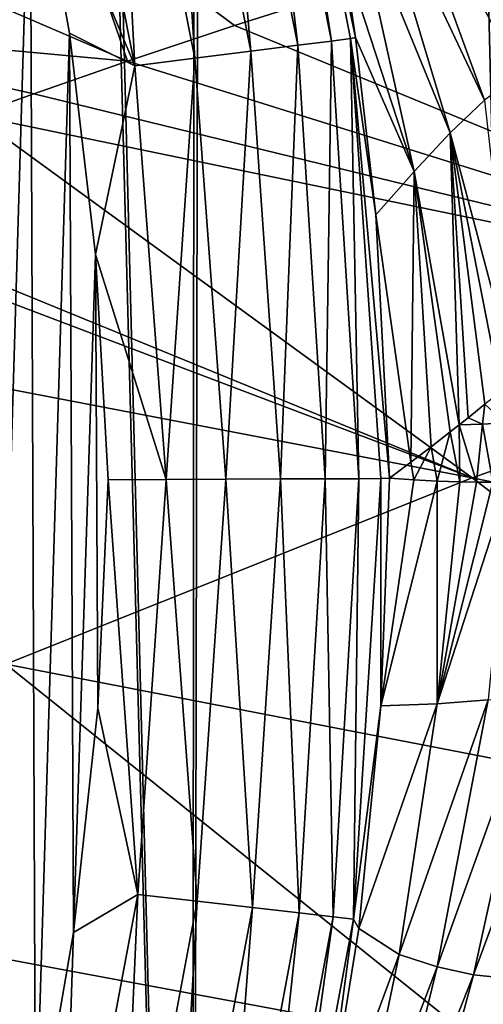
# Model space of a CAD drawing. Header units: metres. Extents: x -106 to 264, y -111 to 81.
# Tile 431 of 549: x 211.72 to 213.37, y 34.67 to 38.17. Entities that reach past the tile are written whole.
import ezdxf

# ---------------------------------------------------------------- set-up
doc = ezdxf.new("R2010")
doc.units = ezdxf.units.M
doc.layers.add('solid_20422013', color=7, linetype='CONTINUOUS')

msp = doc.modelspace()

# ---------------------------------------------------------------- linework, layer by layer
at = {"layer": 'solid_20422013'}
for points in [[(210.884857, 28.6, 13.058193), (212.332138, 28.6, 11.699291), (211.004013, 80.599998, 12.957083)], [(212.332336, 28.6, -11.699088), (210.88501, 28.6, -13.058065), (210.938843, 80.599998, -13.012347)], [(212.332336, 28.6, -11.699088), (210.938843, 80.599998, -13.012347), (212.362701, 80.599998, -11.668878)], [(212.332138, 28.6, 11.699291), (212.431763, 80.599998, 11.595023), (211.004013, 80.599998, 12.957083)], [(212.332138, 28.6, 11.699291), (213.616867, 28.6, 10.176958), (212.431763, 80.599998, 11.595023)], [(213.617081, 28.6, -10.176676), (212.332336, 28.6, -11.699088), (212.362701, 80.599998, -11.668878)], [(213.617081, 28.6, -10.176676), (212.362701, 80.599998, -11.668878), (213.625641, 80.599998, -10.165876)], [(213.616867, 28.6, 10.176958), (213.693375, 80.599998, 10.073905), (212.431763, 80.599998, 11.595023)], [(211.593002, 33.384144, 30), (211.569122, 39.652077, 30), (211.756927, 38.893116, 30)], [(212.826767, 38.093372, 30.593151), (212.524353, 39.619473, 30.593149), (212.590454, 39.636032, 30.80924)], [(212.590454, 39.636032, 30.80924), (212.867264, 38.406986, 30.990278), (212.912216, 38.106258, 30.986897)], [(212.894348, 38.102058, 30.809242), (212.590454, 39.636032, 30.80924), (212.912216, 38.106258, 30.986897)], [(212.826767, 38.093372, 30.593151), (212.590454, 39.636032, 30.80924), (212.894348, 38.102058, 30.809242)], [(212.706787, 38.078583, 30.390284), (212.406952, 39.590656, 30.390284), (212.524353, 39.619473, 30.593149)], [(212.706787, 38.078583, 30.390284), (212.524353, 39.619473, 30.593149), (212.826767, 38.093372, 30.593151)], [(212.540344, 38.057781, 30.219301), (212.244125, 39.550423, 30.219301), (212.406952, 39.590656, 30.390284)], [(212.540344, 38.057781, 30.219301), (212.406952, 39.590656, 30.390284), (212.706787, 38.078583, 30.390284)], [(212.341461, 38.032585, 30.094543), (212.049576, 39.502037, 30.094543), (212.244125, 39.550423, 30.219301)], [(212.341461, 38.032585, 30.094543), (212.244125, 39.550423, 30.219301), (212.540344, 38.057781, 30.219301)], [(212.128464, 38.00565, 30.022247), (211.841217, 39.450264, 30.022247), (212.049576, 39.502037, 30.094543)], [(212.128464, 38.00565, 30.022247), (212.049576, 39.502037, 30.094543), (212.341461, 38.032585, 30.094543)], [(211.756927, 38.893116, 30), (211.841217, 39.450264, 30.022247), (212.128464, 38.00565, 30.022247)], [(213.617691, 38.032314, 66.552559), (213.044495, 39.046223, 60.366653), (213.125137, 39.107082, 66.959908)], [(213.752319, 38.057129, 72.7192), (213.125137, 39.107082, 66.959908), (213.23262, 39.116253, 73.183121)], [(213.752319, 38.057129, 72.7192), (213.617691, 38.032314, 66.552559), (213.125137, 39.107082, 66.959908)], [(213.898422, 38.047234, 78.528458), (213.23262, 39.116253, 73.183121), (213.368317, 39.075317, 79.051506)], [(213.898422, 38.047234, 78.528458), (213.752319, 38.057129, 72.7192), (213.23262, 39.116253, 73.183121)], [(213.491623, 37.972954, 60.017895), (212.984863, 38.93922, 53.44453), (213.044495, 39.046223, 60.366653)], [(213.617691, 38.032314, 66.552559), (213.491623, 37.972954, 60.017895), (213.044495, 39.046223, 60.366653)], [(213.369843, 37.883064, 53.162056), (212.940002, 38.79232, 46.237568), (212.984863, 38.93922, 53.44453)], [(213.491623, 37.972954, 60.017895), (213.369843, 37.883064, 53.162056), (212.984863, 38.93922, 53.44453)], [(211.593002, 33.384144, 30), (211.756927, 38.893116, 30), (211.776474, 34.149151, 30)], [(211.896912, 38.120876, 30), (211.756927, 38.893116, 30), (212.128464, 38.00565, 30.022247)], [(211.776474, 34.149151, 30), (211.756927, 38.893116, 30), (211.896912, 38.120876, 30)], [(213.24791, 37.766994, 46.033226), (212.903122, 38.612656, 38.757206), (212.940002, 38.79232, 46.237568)], [(213.369843, 37.883064, 53.162056), (213.24791, 37.766994, 46.033226), (212.940002, 38.79232, 46.237568)], [(210.487778, 38.715923, 166.417694), (212.102707, 38.021812, 168.938232), (211.913071, 38.574245, 166.214951)], [(210.647278, 38.155632, 169.165878), (212.102707, 38.021812, 168.938232), (210.487778, 38.715923, 166.417694)], [(214.117538, 38.633446, 164.121201), (213.324615, 38.411762, 166.021194), (216.611008, 37.606918, 167.547653)], [(213.12088, 37.630135, 38.643322), (212.867264, 38.406986, 30.990278), (212.903122, 38.612656, 38.757206)], [(213.24791, 37.766994, 46.033226), (213.12088, 37.630135, 38.643322), (212.903122, 38.612656, 38.757206)], [(211.913071, 38.574245, 166.214951), (212.102707, 38.021812, 168.938232), (212.482315, 38.14883, 168.033554)], [(211.913071, 38.574245, 166.214951), (212.482315, 38.14883, 168.033554), (213.193924, 38.372753, 166.333832)], [(213.12088, 37.630135, 38.643322), (212.912216, 38.106258, 30.986897), (212.867264, 38.406986, 30.990278)], [(213.324615, 38.411762, 166.021194), (213.193924, 38.372753, 166.333832), (216.611008, 37.606918, 167.547653)], [(213.193924, 38.372753, 166.333832), (212.482315, 38.14883, 168.033554), (214.973557, 37.123665, 171.451981)], [(216.611008, 37.606918, 167.547653), (213.193924, 38.372753, 166.333832), (214.973557, 37.123665, 171.451981)], [(210.647278, 38.155632, 169.165878), (211.557007, 37.830429, 170.236343), (211.770248, 37.906403, 169.729523)], [(210.647278, 38.155632, 169.165878), (211.770248, 37.906403, 169.729523), (212.102707, 38.021812, 168.938232)], [(212.482315, 38.14883, 168.033554), (212.102707, 38.021812, 168.938232), (214.973557, 37.123665, 171.451981)], [(211.776474, 34.149151, 30), (211.896912, 38.120876, 30), (211.911026, 34.929558, 30)], [(211.989059, 37.335358, 30), (211.896912, 38.120876, 30), (212.128464, 38.00565, 30.022247)], [(211.911026, 34.929558, 30), (211.896912, 38.120876, 30), (211.989059, 37.335358, 30)], [(212.803757, 36.539814, 30.362331), (212.706787, 38.078583, 30.390284), (212.826767, 38.093372, 30.593151)], [(212.803757, 36.539814, 30.362331), (212.826767, 38.093372, 30.593151), (212.923782, 36.539852, 30.544666)], [(212.923782, 36.539852, 30.544666), (212.826767, 38.093372, 30.593151), (212.894348, 38.102058, 30.809242)], [(212.894348, 38.102058, 30.809242), (212.912216, 38.106258, 30.986897), (212.983643, 37.476208, 30.979212)], [(212.894348, 38.102058, 30.809242), (212.983643, 37.476208, 30.979212), (213.032913, 36.54253, 30.966244)], [(213.002106, 36.540257, 30.751545), (212.894348, 38.102058, 30.809242), (213.032913, 36.54253, 30.966244)], [(212.923782, 36.539852, 30.544666), (212.894348, 38.102058, 30.809242), (213.002106, 36.540257, 30.751545)], [(213.12088, 37.630135, 38.643322), (212.983643, 37.476208, 30.979212), (212.912216, 38.106258, 30.986897)], [(212.451843, 36.538334, 30.091749), (212.341461, 38.032585, 30.094543), (212.540344, 38.057781, 30.219301)], [(212.451843, 36.538334, 30.091749), (212.540344, 38.057781, 30.219301), (212.645691, 36.539291, 30.209345)], [(212.645691, 36.539291, 30.209345), (212.540344, 38.057781, 30.219301), (212.706787, 38.078583, 30.390284)], [(212.645691, 36.539291, 30.209345), (212.706787, 38.078583, 30.390284), (212.803757, 36.539814, 30.362331)], [(212.102707, 38.021812, 168.938232), (211.770248, 37.906403, 169.729523), (214.973557, 37.123665, 171.451981)], [(212.240326, 36.537338, 30.021645), (212.128464, 38.00565, 30.022247), (212.341461, 38.032585, 30.094543)], [(212.240326, 36.537338, 30.021645), (212.341461, 38.032585, 30.094543), (212.451843, 36.538334, 30.091749)], [(211.989059, 37.335358, 30), (212.128464, 38.00565, 30.022247), (212.240326, 36.537338, 30.021645)], [(211.770248, 37.906403, 169.729523), (211.557007, 37.830429, 170.236343), (214.973557, 37.123665, 171.451981)], [(213.482025, 36.887585, 46.355404), (213.24791, 37.766994, 46.033226), (213.369843, 37.883064, 53.162056)], [(211.557007, 37.830429, 170.236343), (210.834198, 37.562443, 171.947708), (213.326752, 36.543602, 175.343552)], [(214.973557, 37.123665, 171.451981), (211.557007, 37.830429, 170.236343), (213.326752, 36.543602, 175.343552)], [(213.280655, 36.731571, 38.957458), (213.12088, 37.630135, 38.643322), (213.24791, 37.766994, 46.033226)], [(213.311813, 36.75655, 40.052525), (213.280655, 36.731571, 38.957458), (213.24791, 37.766994, 46.033226)], [(213.371338, 36.804272, 42.2034), (213.311813, 36.75655, 40.052525), (213.24791, 37.766994, 46.033226)], [(213.427887, 36.847996, 44.304226), (213.371338, 36.804272, 42.2034), (213.24791, 37.766994, 46.033226)], [(213.482025, 36.887585, 46.355404), (213.427887, 36.847996, 44.304226), (213.24791, 37.766994, 46.033226)], [(213.108566, 36.598446, 33.310249), (212.983643, 37.476208, 30.979212), (213.12088, 37.630135, 38.643322)], [(213.180984, 36.653137, 35.605938), (213.108566, 36.598446, 33.310249), (213.12088, 37.630135, 38.643322)], [(213.248566, 36.706013, 37.853363), (213.180984, 36.653137, 35.605938), (213.12088, 37.630135, 38.643322)], [(213.280655, 36.731571, 38.957458), (213.248566, 36.706013, 37.853363), (213.12088, 37.630135, 38.643322)], [(210.834198, 37.562443, 171.947708), (210.736954, 37.525242, 172.17691), (213.326752, 36.543602, 175.343552)], [(210.736954, 37.525242, 172.17691), (209.909271, 37.197815, 174.119568), (213.326752, 36.543602, 175.343552)], [(213.108566, 36.598446, 33.310249), (213.032913, 36.54253, 30.966244), (212.983643, 37.476208, 30.979212)], [(211.911026, 34.929558, 30), (211.989059, 37.335358, 30), (211.996658, 35.725361, 30)], [(212.240326, 36.537338, 30.021645), (212.033371, 36.53656, 30), (211.989059, 37.335358, 30)], [(211.996658, 35.725361, 30), (211.989059, 37.335358, 30), (212.033371, 36.53656, 30)], [(213.326752, 36.543602, 175.343552), (209.909271, 37.197815, 174.119568), (211.670349, 35.881321, 179.235413)], [(214.973557, 37.123665, 171.451981), (213.326752, 36.543602, 175.343552), (216.72496, 35.849876, 176.538177)], [(213.363297, 36.7337, 41.59922), (213.311813, 36.75655, 40.052525), (213.371338, 36.804272, 42.2034)], [(213.363297, 36.7337, 41.59922), (213.371338, 36.804272, 42.2034), (213.443573, 36.738453, 44.247093)], [(213.280655, 36.731571, 38.957458), (213.282761, 36.528538, 38.793365), (213.248566, 36.706013, 37.853363)], [(213.363297, 36.7337, 41.59922), (213.280655, 36.731571, 38.957458), (213.311813, 36.75655, 40.052525)], [(213.363297, 36.7337, 41.59922), (213.341309, 36.527428, 40.753448), (213.280655, 36.731571, 38.957458)], [(213.280655, 36.731571, 38.957458), (213.341309, 36.527428, 40.753448), (213.282761, 36.528538, 38.793365)], [(213.363297, 36.7337, 41.59922), (213.399048, 36.527691, 42.729557), (213.341309, 36.527428, 40.753448)], [(213.363297, 36.7337, 41.59922), (213.443573, 36.738453, 44.247093), (213.399048, 36.527691, 42.729557)], [(213.248566, 36.706013, 37.853363), (213.202423, 36.531647, 36.181217), (213.180984, 36.653137, 35.605938)], [(213.248566, 36.706013, 37.853363), (213.282761, 36.528538, 38.793365), (213.202423, 36.531647, 36.181217)], [(213.180984, 36.653137, 35.605938), (213.119232, 36.536396, 33.571728), (213.108566, 36.598446, 33.310249)], [(213.180984, 36.653137, 35.605938), (213.202423, 36.531647, 36.181217), (213.119232, 36.536396, 33.571728)], [(213.108566, 36.598446, 33.310249), (213.119232, 36.536396, 33.571728), (213.032913, 36.54253, 30.966244)], [(213.326752, 36.543602, 175.343552), (211.670349, 35.881321, 179.235413), (215.057434, 35.227051, 180.472458)], [(212.139389, 35.064693, 30.021608), (211.996658, 35.725361, 30), (212.033371, 36.53656, 30)], [(212.139389, 35.064693, 30.021608), (212.033371, 36.53656, 30), (212.240326, 36.537338, 30.021645)], [(212.349487, 35.04063, 30.091648), (212.139389, 35.064693, 30.021608), (212.240326, 36.537338, 30.021645)], [(212.349487, 35.04063, 30.091648), (212.240326, 36.537338, 30.021645), (212.451843, 36.538334, 30.091749)], [(212.546173, 35.018295, 30.212364), (212.349487, 35.04063, 30.091648), (212.451843, 36.538334, 30.091749)], [(212.546173, 35.018295, 30.212364), (212.451843, 36.538334, 30.091749), (212.645691, 36.539291, 30.209345)], [(212.711914, 34.999123, 30.377939), (212.546173, 35.018295, 30.212364), (212.645691, 36.539291, 30.209345)], [(212.711914, 34.999123, 30.377939), (212.645691, 36.539291, 30.209345), (212.803757, 36.539814, 30.362331)], [(212.833298, 34.984859, 30.574986), (212.711914, 34.999123, 30.377939), (212.803757, 36.539814, 30.362331)], [(212.833298, 34.984859, 30.574986), (212.803757, 36.539814, 30.362331), (212.923782, 36.539852, 30.544666)], [(212.904495, 34.97681, 30.785961), (212.833298, 34.984859, 30.574986), (212.923782, 36.539852, 30.544666)], [(212.904495, 34.97681, 30.785961), (213.002106, 36.540257, 30.751545), (213.001526, 35.733719, 30.972771)], [(212.904495, 34.97681, 30.785961), (212.923782, 36.539852, 30.544666), (213.002106, 36.540257, 30.751545)], [(213.001526, 35.733719, 30.972771), (213.032913, 36.54253, 30.966244), (213.119232, 36.536396, 33.571728)], [(213.002106, 36.540257, 30.751545), (213.032913, 36.54253, 30.966244), (213.001526, 35.733719, 30.972771)], [(213.001526, 35.733719, 30.972771), (213.119232, 36.536396, 33.571728), (213.202423, 36.531647, 36.181217)], [(213.201813, 35.74139, 38.731922), (213.001526, 35.733719, 30.972771), (213.202423, 36.531647, 36.181217)], [(213.201813, 35.74139, 38.731922), (213.202423, 36.531647, 36.181217), (213.282761, 36.528538, 38.793365)], [(213.201813, 35.74139, 38.731922), (213.399048, 36.527691, 42.729557), (213.457214, 36.529949, 44.758671)], [(213.382889, 35.75544, 46.128906), (213.201813, 35.74139, 38.731922), (213.457214, 36.529949, 44.758671)], [(213.201813, 35.74139, 38.731922), (213.282761, 36.528538, 38.793365), (213.341309, 36.527428, 40.753448)], [(213.201813, 35.74139, 38.731922), (213.341309, 36.527428, 40.753448), (213.399048, 36.527691, 42.729557)], [(216.72496, 35.849876, 176.538177), (213.326752, 36.543602, 175.343552), (215.057434, 35.227051, 180.472458)], [(211.670349, 35.881321, 179.235413), (210.007172, 35.144966, 183.126587), (213.370224, 34.519207, 184.437714)], [(215.057434, 35.227051, 180.472458), (211.670349, 35.881321, 179.235413), (213.370224, 34.519207, 184.437714)], [(213.331177, 34.779175, 53.167686), (213.549957, 35.773891, 53.18103), (213.707382, 35.795399, 59.874779)], [(213.458649, 34.76606, 59.855347), (213.331177, 34.779175, 53.167686), (213.707382, 35.795399, 59.874779)], [(213.067062, 34.850914, 38.732494), (213.201813, 35.74139, 38.731922), (213.382889, 35.75544, 46.128906)], [(213.202393, 34.807354, 46.123032), (213.067062, 34.850914, 38.732494), (213.382889, 35.75544, 46.128906)], [(213.202393, 34.807354, 46.123032), (213.382889, 35.75544, 46.128906), (213.549957, 35.773891, 53.18103)], [(213.331177, 34.779175, 53.167686), (213.202393, 34.807354, 46.123032), (213.549957, 35.773891, 53.18103)], [(212.139389, 35.064693, 30.021608), (211.911026, 34.929558, 30), (211.996658, 35.725361, 30)], [(212.904495, 34.97681, 30.785961), (213.001526, 35.733719, 30.972771), (212.923401, 34.943848, 30.978296)], [(212.923401, 34.943848, 30.978296), (213.001526, 35.733719, 30.972771), (213.201813, 35.74139, 38.731922)], [(213.067062, 34.850914, 38.732494), (212.923401, 34.943848, 30.978296), (213.201813, 35.74139, 38.731922)], [(213.370224, 34.519207, 184.437714), (210.007172, 35.144966, 183.126587), (211.682587, 33.735542, 188.388702)], [(212.139389, 35.064693, 30.021608), (211.866913, 33.613663, 30.021608), (211.911026, 34.929558, 30)], [(212.072662, 33.56485, 30.091648), (211.866913, 33.613663, 30.021608), (212.139389, 35.064693, 30.021608)], [(212.349487, 35.04063, 30.091648), (212.072662, 33.56485, 30.091648), (212.139389, 35.064693, 30.021608)], [(212.26532, 33.519337, 30.212364), (212.072662, 33.56485, 30.091648), (212.349487, 35.04063, 30.091648)], [(212.546173, 35.018295, 30.212364), (212.26532, 33.519337, 30.212364), (212.349487, 35.04063, 30.091648)], [(212.427612, 33.480663, 30.377939), (212.26532, 33.519337, 30.212364), (212.546173, 35.018295, 30.212364)], [(212.711914, 34.999123, 30.377939), (212.427612, 33.480663, 30.377939), (212.546173, 35.018295, 30.212364)], [(212.546448, 33.452133, 30.574986), (212.427612, 33.480663, 30.377939), (212.711914, 34.999123, 30.377939)], [(212.833298, 34.984859, 30.574986), (212.546448, 33.452133, 30.574986), (212.711914, 34.999123, 30.377939)], [(212.61618, 33.435692, 30.785961), (212.546448, 33.452133, 30.574986), (212.833298, 34.984859, 30.574986)], [(212.904495, 34.97681, 30.785961), (212.61618, 33.435692, 30.785961), (212.833298, 34.984859, 30.574986)], [(212.904495, 34.97681, 30.785961), (212.786179, 34.095676, 30.983292), (212.61618, 33.435692, 30.785961)], [(212.904495, 34.97681, 30.785961), (212.923401, 34.943848, 30.978296), (212.786179, 34.095676, 30.983292)], [(211.866913, 33.613663, 30.021608), (211.776474, 34.149151, 30), (211.911026, 34.929558, 30)], [(212.786179, 34.095676, 30.983292), (212.923401, 34.943848, 30.978296), (213.067062, 34.850914, 38.732494)], [(212.886215, 33.98082, 38.731827), (212.786179, 34.095676, 30.983292), (213.067062, 34.850914, 38.732494)], [(212.886215, 33.98082, 38.731827), (213.067062, 34.850914, 38.732494), (213.202393, 34.807354, 46.123032)], [(212.979752, 33.890446, 46.116367), (212.886215, 33.98082, 38.731827), (213.202393, 34.807354, 46.123032)], [(212.979752, 33.890446, 46.116367), (213.202393, 34.807354, 46.123032), (213.331177, 34.779175, 53.167686)], [(213.073608, 33.824509, 53.153835), (212.979752, 33.890446, 46.116367), (213.331177, 34.779175, 53.167686)], [(213.073608, 33.824509, 53.153835), (213.331177, 34.779175, 53.167686), (213.458649, 34.76606, 59.855347)], [(213.285675, 33.768272, 66.14325), (213.58963, 34.768211, 66.163895), (213.726974, 34.783169, 72.102959)], [(213.411743, 33.776009, 72.086594), (213.285675, 33.768272, 66.14325), (213.726974, 34.783169, 72.102959)], [(213.173752, 33.783478, 59.835644), (213.073608, 33.824509, 53.153835), (213.458649, 34.76606, 59.855347)], [(213.173752, 33.783478, 59.835644), (213.458649, 34.76606, 59.855347), (213.58963, 34.768211, 66.163895)], [(213.285675, 33.768272, 66.14325), (213.173752, 33.783478, 59.835644), (213.58963, 34.768211, 66.163895)]]:
    msp.add_3dface(points, dxfattribs=at)

doc.saveas('drawing.dxf')
